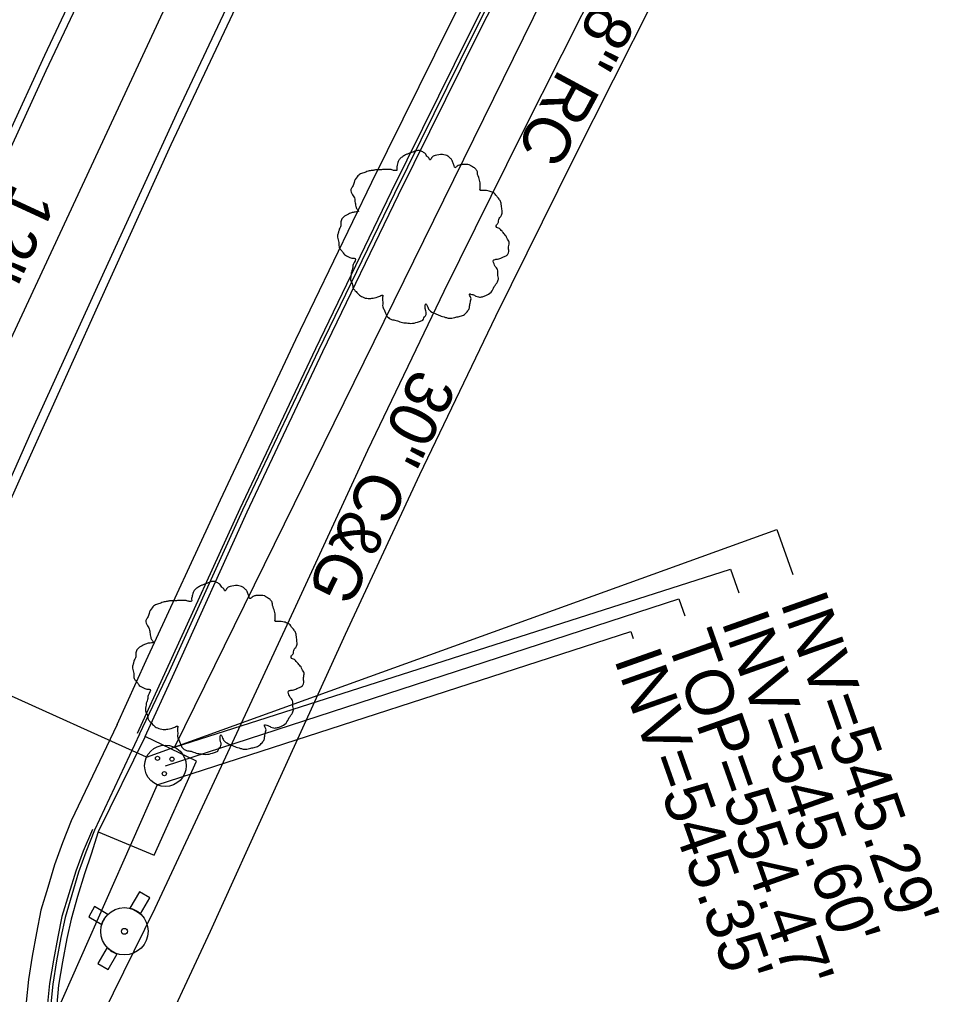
# Model space of a CAD drawing. Extents: x 2004847 to 2009016, y 1134161 to 1140101.
# Drawn here: x 2007798.5 to 2007876.3, y 1138827.3 to 1138909.7 of the extents above; entities that cross this region are included whole.
import ezdxf

# ---------------------------------------------------------------- set-up
doc = ezdxf.new("R2010")
doc.units = 0
for name, color, linetype in [('RD_EX_Conc', 7, 'Continuous'), ('RD_EX_Curb', 7, 'Continuous'), ('RD_EX_DR_Inlet', 7, 'Continuous'), ('RD_EX_DR_Inlet_txCode', 7, 'Continuous'), ('RD_EX_DR_Pipe', 7, 'Continuous'), ('RD_EX_DR_Pipe_txCode', 7, 'Continuous'), ('RD_EX_Pavement_Markings', 7, 'Continuous'), ('RD_EX_Road', 7, 'Continuous'), ('RD_EX_UT', 7, 'Continuous'), ('RD_EX_VEG', 7, 'Continuous'), ('RD_Sketch2', 7, 'Continuous'), ('RD_Sketch3', 7, 'Continuous')]:
    doc.layers.add(name, color=color, linetype=linetype)

msp = doc.modelspace()

# ---------------------------------------------------------------- linework, layer by layer
at = {"layer": 'RD_EX_Conc'}
for points in [[(2007801.479, 1138823.8), (2007804.711, 1138823.856), (2007810.003, 1138834.633), (2007815.421, 1138846.196), (2007821.708, 1138859.774), (2007827.972, 1138873.318), (2007834.423, 1138886.726), (2007841.034, 1138900.097), (2007847.737, 1138913.414), (2007854.38, 1138926.876), (2007860.038, 1138937.972)], [(2007805.451, 1138802.343), (2007806.089, 1138807.379), (2007806.476, 1138809.878), (2007809.597, 1138821.745), (2007814.688, 1138832.678), (2007819.886, 1138844.153), (2007826.094, 1138857.75), (2007832.362, 1138871.255), (2007838.788, 1138884.613), (2007845.382, 1138897.949), (2007852.066, 1138911.228), (2007858.678, 1138924.716), (2007864.473, 1138935.734)]]:
    msp.add_lwpolyline(points, dxfattribs=at)
at = {"layer": 'RD_EX_Curb'}
for points in [[(2007808.508, 1138849.406), (2007810.954, 1138854.763), (2007817.177, 1138868.374), (2007823.568, 1138881.894), (2007829.975, 1138895.151), (2007836.616, 1138908.596), (2007843.276, 1138921.823), (2007850.012, 1138935.148), (2007853.264, 1138941.398)], [(2007808.688, 1138849.328), (2007811.23, 1138854.639), (2007817.407, 1138868.27), (2007823.833, 1138881.774), (2007830.248, 1138895.022), (2007836.89, 1138908.467), (2007843.543, 1138921.694), (2007850.274, 1138935.021), (2007853.475, 1138941.292)], [(2007809.171, 1138849.12), (2007811.612, 1138854.467), (2007817.774, 1138868.105), (2007824.159, 1138881.627), (2007830.572, 1138894.87), (2007837.214, 1138908.315), (2007843.906, 1138921.518), (2007850.631, 1138934.847), (2007853.85, 1138941.104)], [(2007808.688, 1138849.328), (2007804.872, 1138841.208), (2007804.153, 1138839.344), (2007803.541, 1138837.665), (2007802.979, 1138835.747), (2007802.413, 1138833.83), (2007802.04, 1138832.145), (2007801.667, 1138830.182), (2007801.355, 1138828.209), (2007801.199, 1138826.552)], [(2007809.171, 1138849.12), (2007805.205, 1138841.076), (2007804.595, 1138839.169), (2007804.028, 1138837.518), (2007803.451, 1138835.605), (2007802.911, 1138833.68), (2007802.546, 1138832.049), (2007802.173, 1138830.086), (2007801.845, 1138828.116), (2007801.696, 1138826.521)], [(2007804.706, 1138841.274), (2007803.934, 1138839.43), (2007803.316, 1138837.733), (2007802.712, 1138835.828), (2007802.129, 1138833.916), (2007801.787, 1138832.193), (2007801.415, 1138830.23), (2007801.086, 1138828.26), (2007800.925, 1138826.569)]]:
    msp.add_lwpolyline(points, dxfattribs=at)
at = {"layer": 'RD_EX_DR_Inlet'}
msp.add_lwpolyline([(2007805.205, 1138841.076), (2007809.909, 1138839.094), (2007813.502, 1138847.03), (2007809.171, 1138849.12)], dxfattribs=at)
for centre, radius in [((2007810.868, 1138846.648), 1.75), ((2007810.203, 1138847.278), 0.175), ((2007811.428, 1138847.208), 0.175), ((2007810.781, 1138845.983), 0.175)]:
    msp.add_circle(centre, radius, dxfattribs=at)
at = {"layer": 'RD_EX_DR_Inlet_txCode'}
for points in [[(2007809.282, 1138847.365), (2007862.517, 1138866.59), (2007863.86, 1138862.789)], [(2007811.64, 1138848.217), (2007858.613, 1138863.259), (2007859.319, 1138861.26)], [(2007810.868, 1138846.648), (2007854.229, 1138860.734), (2007854.733, 1138859.306)], [(2007810.161, 1138845.051), (2007850.178, 1138858.002), (2007850.391, 1138857.401)]]:
    msp.add_lwpolyline(points, dxfattribs=at)
at = {"layer": 'RD_EX_DR_Pipe'}
for p, q in [((2007865.175, 1138957.059), (2007811.64, 1138848.217)), ((2007809.282, 1138847.365), (2007687.338, 1138902.492)), ((2007810.161, 1138845.051), (2007777.464, 1138771.161))]:
    msp.add_line(p, q, dxfattribs=at)
at = {"layer": 'RD_EX_Pavement_Markings'}
for points in [[(2007712.179, 1138682.468), (2007717.103, 1138696.637), (2007721.994, 1138710.817), (2007726.961, 1138724.971), (2007732.133, 1138739.051), (2007737.338, 1138753.119), (2007742.647, 1138767.148), (2007748.085, 1138781.128), (2007753.532, 1138795.104), (2007759.115, 1138809.026), (2007764.779, 1138822.915), (2007770.5, 1138836.782), (2007776.378, 1138850.582), (2007782.272, 1138864.375), (2007788.358, 1138878.085), (2007794.56, 1138891.743), (2007800.801, 1138905.383), (2007807.223, 1138918.939), (2007813.697, 1138932.47), (2007820.252, 1138945.962), (2007827.951, 1138961.311), (2007836.392, 1138978.233)], [(2007717.834, 1138662.051), (2007722.703, 1138676.239), (2007727.572, 1138690.427), (2007732.556, 1138704.575), (2007737.592, 1138718.704), (2007742.629, 1138732.833), (2007747.747, 1138746.933), (2007752.937, 1138761.006), (2007758.364, 1138774.99), (2007763.894, 1138788.933), (2007769.53, 1138802.834), (2007775.241, 1138816.705), (2007780.983, 1138830.562), (2007786.921, 1138844.337), (2007792.859, 1138858.111), (2007799.005, 1138871.795), (2007805.167, 1138885.47), (2007811.358, 1138899.133), (2007817.75, 1138912.703), (2007824.141, 1138926.273), (2007830.668, 1138939.779), (2007835.737, 1138950.177)], [(2007820.157, 1138947.398), (2007813.523, 1138933.73), (2007807.04, 1138920.204), (2007800.657, 1138906.629), (2007794.37, 1138893.011), (2007788.158, 1138879.357), (2007782.104, 1138865.633), (2007776.164, 1138851.859), (2007770.325, 1138838.043), (2007764.576, 1138824.188), (2007758.904, 1138810.302), (2007753.329, 1138796.376), (2007747.848, 1138782.413), (2007742.398, 1138768.439), (2007737.05, 1138754.424), (2007731.871, 1138740.347), (2007726.692, 1138726.269), (2007721.695, 1138712.126), (2007716.77, 1138697.957), (2007711.909, 1138683.767), (2007707.066, 1138669.57)], [(2007831.323, 1138942.803), (2007824.796, 1138929.124), (2007818.347, 1138915.581), (2007811.938, 1138902.02), (2007805.69, 1138888.383), (2007799.481, 1138874.728), (2007793.403, 1138861.015), (2007787.431, 1138847.255), (2007781.472, 1138833.489), (2007775.7, 1138819.644), (2007769.995, 1138805.771), (2007764.355, 1138791.872), (2007758.845, 1138777.921), (2007753.348, 1138763.964), (2007748.189, 1138749.879), (2007743.017, 1138735.799), (2007737.882, 1138721.706), (2007732.873, 1138707.567), (2007727.885, 1138693.42)]]:
    msp.add_lwpolyline(points, dxfattribs=at)
at = {"layer": 'RD_EX_Road'}
for points in [[(2007806.787, 1138850.147), (2007809.249, 1138855.528), (2007815.52, 1138869.121), (2007821.882, 1138882.659), (2007828.31, 1138895.935), (2007834.951, 1138909.38), (2007841.634, 1138922.616), (2007848.343, 1138935.962), (2007851.618, 1138942.222)], [(2007806.787, 1138850.147), (2007802.911, 1138841.983), (2007802.176, 1138840.125), (2007801.511, 1138838.277), (2007800.934, 1138836.364), (2007800.356, 1138834.451), (2007799.995, 1138832.533), (2007799.623, 1138830.57), (2007799.294, 1138828.6), (2007799.105, 1138826.681)]]:
    msp.add_lwpolyline(points, dxfattribs=at)
at = {"layer": 'RD_EX_UT'}
for p, q in [((2007707.314, 1138688.413), (2007862.827, 1139022.278)), ((2007808.677, 1138836.005), (2007807.871, 1138834.611)), ((2007809.543, 1138835.504), (2007808.677, 1138836.005)), ((2007808.756, 1138834.143), (2007809.543, 1138835.504)), ((2007804.892, 1138834.748), (2007804.391, 1138833.882)), ((2007806.014, 1138834.099), (2007804.892, 1138834.748)), ((2007804.391, 1138833.882), (2007805.494, 1138833.244)), ((2007805.952, 1138831.294), (2007805.173, 1138829.945)), ((2007806.038, 1138829.445), (2007806.799, 1138830.76)), ((2007805.173, 1138829.945), (2007806.038, 1138829.445))]:
    msp.add_line(p, q, dxfattribs=at)
for radius in [2, 0.25]:
    msp.add_circle((2007807.408, 1138832.665), radius, dxfattribs=at)
for start, end in [(134.20284, 163.17008), (47.6423, 76.61862), (223.29601, 252.27233)]:
    msp.add_arc((2007807.408, 1138832.665), 2, start, end, dxfattribs=at)
at = {"layer": 'RD_EX_VEG'}
for points in [[(2007832.482, 1138898.589), (2007832.182, 1138898.614), (2007831.857, 1138898.514), (2007831.607, 1138898.415), (2007831.382, 1138898.34), (2007831.158, 1138898.24), (2007830.858, 1138898.065), (2007830.633, 1138897.865), (2007830.508, 1138897.615), (2007830.458, 1138897.39), (2007830.408, 1138897.115), (2007830.408, 1138896.94), (2007830.283, 1138896.915), (2007830.133, 1138896.94), (2007829.883, 1138897.015), (2007829.633, 1138897.015), (2007829.383, 1138897.015), (2007829.033, 1138896.99), (2007828.684, 1138896.99), (2007828.409, 1138896.94), (2007828.084, 1138896.89), (2007827.709, 1138896.765), (2007827.359, 1138896.64), (2007827.059, 1138896.39), (2007826.809, 1138895.916), (2007826.684, 1138895.566), (2007826.535, 1138895.316), (2007826.684, 1138894.866), (2007826.859, 1138894.516), (2007826.884, 1138894.316), (2007826.959, 1138893.892), (2007827.059, 1138893.667), (2007827.184, 1138893.467), (2007827.109, 1138893.442), (2007826.734, 1138893.392), (2007826.435, 1138893.292), (2007826.01, 1138893.067), (2007825.785, 1138892.842), (2007825.685, 1138892.517), (2007825.66, 1138892.167), (2007825.56, 1138891.967), (2007825.485, 1138891.692), (2007825.46, 1138891.617), (2007825.41, 1138891.293), (2007825.51, 1138890.843), (2007825.535, 1138890.493), (2007825.66, 1138890.268), (2007825.81, 1138890.093), (2007825.985, 1138889.843), (2007826.385, 1138889.618), (2007826.709, 1138889.518), (2007826.909, 1138889.493), (2007826.734, 1138888.994), (2007826.684, 1138888.644), (2007826.56, 1138888.244), (2007826.56, 1138888.169), (2007826.51, 1138887.694), (2007826.659, 1138887.369), (2007826.734, 1138886.995), (2007826.909, 1138886.77), (2007827.184, 1138886.47), (2007827.509, 1138886.245), (2007828.009, 1138886.12), (2007828.409, 1138886.145), (2007828.984, 1138886.32), (2007829.233, 1138886.395), (2007829.208, 1138886.22), (2007829.233, 1138885.845), (2007829.233, 1138885.42), (2007829.383, 1138885.095), (2007829.483, 1138884.82), (2007829.633, 1138884.571), (2007829.958, 1138884.346), (2007830.358, 1138884.271), (2007830.783, 1138884.121), (2007831.233, 1138884.046), (2007831.732, 1138884.021), (2007832.332, 1138884.171), (2007832.607, 1138884.296), (2007832.707, 1138884.471), (2007832.907, 1138884.845), (2007832.857, 1138885.07), (2007832.882, 1138885.67), (2007832.982, 1138885.495), (2007833.157, 1138885.145), (2007833.656, 1138884.845), (2007834.056, 1138884.671), (2007834.531, 1138884.521), (2007834.831, 1138884.446), (2007835.306, 1138884.521), (2007835.681, 1138884.596), (2007836.055, 1138884.721), (2007836.355, 1138884.995), (2007836.53, 1138885.27), (2007836.58, 1138885.545), (2007836.655, 1138885.92), (2007836.705, 1138886.095)], [(2007836.705, 1138886.095), (2007836.63, 1138886.27), (2007836.58, 1138886.52), (2007836.655, 1138886.495), (2007836.83, 1138886.445), (2007837.105, 1138886.32), (2007837.33, 1138886.245), (2007837.655, 1138886.27), (2007837.93, 1138886.37), (2007838.379, 1138886.645), (2007838.654, 1138887.119), (2007838.929, 1138887.519), (2007839.004, 1138887.844), (2007838.954, 1138888.069), (2007838.929, 1138888.569), (2007838.729, 1138888.819), (2007838.679, 1138888.944), (2007838.579, 1138889.343), (2007838.654, 1138889.393), (2007838.929, 1138889.443), (2007839.304, 1138889.568), (2007839.579, 1138889.693), (2007839.804, 1138889.868), (2007839.879, 1138890.093), (2007839.854, 1138890.493), (2007839.904, 1138890.893), (2007839.829, 1138891.043), (2007839.729, 1138891.193), (2007839.654, 1138891.393), (2007839.504, 1138891.542), (2007839.404, 1138891.692), (2007839.304, 1138891.792), (2007839.179, 1138891.942), (2007839.004, 1138892.067), (2007838.854, 1138892.117), (2007838.804, 1138892.267), (2007838.954, 1138892.467), (2007839.004, 1138892.567), (2007839.029, 1138892.792), (2007839.254, 1138893.142), (2007839.304, 1138893.542), (2007839.254, 1138893.966), (2007839.204, 1138894.241), (2007839.054, 1138894.516), (2007838.854, 1138894.766), (2007838.729, 1138894.941), (2007838.554, 1138895.066), (2007838.229, 1138895.191), (2007837.98, 1138895.241), (2007837.63, 1138895.241), (2007837.43, 1138895.291), (2007837.455, 1138895.341), (2007837.455, 1138895.491), (2007837.455, 1138895.766), (2007837.38, 1138896.215), (2007837.23, 1138896.715), (2007837.23, 1138896.74), (2007837.13, 1138896.99), (2007836.905, 1138897.19), (2007836.73, 1138897.29), (2007836.53, 1138897.415), (2007836.28, 1138897.44), (2007835.98, 1138897.44), (2007835.706, 1138897.39), (2007835.506, 1138897.29), (2007835.331, 1138897.165), (2007835.256, 1138897.315), (2007835.156, 1138897.615), (2007835.106, 1138897.765), (2007834.956, 1138897.94), (2007834.731, 1138898.14), (2007834.281, 1138898.265), (2007833.656, 1138898.19), (2007833.357, 1138897.99), (2007833.207, 1138897.815), (2007833.157, 1138897.94), (2007832.957, 1138898.14), (2007832.857, 1138898.315), (2007832.682, 1138898.44), (2007832.532, 1138898.539), (2007832.432, 1138898.589)], [(2007815.163, 1138862.187), (2007814.863, 1138862.212), (2007814.538, 1138862.112), (2007814.288, 1138862.012), (2007814.063, 1138861.937), (2007813.838, 1138861.837), (2007813.539, 1138861.662), (2007813.314, 1138861.462), (2007813.189, 1138861.212), (2007813.139, 1138860.987), (2007813.089, 1138860.712), (2007813.089, 1138860.537), (2007812.964, 1138860.512), (2007812.814, 1138860.537), (2007812.564, 1138860.612), (2007812.314, 1138860.612), (2007812.064, 1138860.612), (2007811.714, 1138860.587), (2007811.364, 1138860.587), (2007811.09, 1138860.537), (2007810.765, 1138860.487), (2007810.39, 1138860.362), (2007810.04, 1138860.237), (2007809.74, 1138859.988), (2007809.49, 1138859.513), (2007809.365, 1138859.163), (2007809.215, 1138858.913), (2007809.365, 1138858.463), (2007809.54, 1138858.113), (2007809.565, 1138857.913), (2007809.64, 1138857.489), (2007809.74, 1138857.264), (2007809.865, 1138857.064), (2007809.79, 1138857.039), (2007809.415, 1138856.989), (2007809.115, 1138856.889), (2007808.691, 1138856.664), (2007808.466, 1138856.439), (2007808.366, 1138856.114), (2007808.341, 1138855.764), (2007808.241, 1138855.565), (2007808.166, 1138855.29), (2007808.141, 1138855.215), (2007808.091, 1138854.89), (2007808.191, 1138854.44), (2007808.216, 1138854.09), (2007808.341, 1138853.865), (2007808.491, 1138853.69), (2007808.666, 1138853.44), (2007809.065, 1138853.216), (2007809.39, 1138853.116), (2007809.59, 1138853.091), (2007809.415, 1138852.591), (2007809.365, 1138852.241), (2007809.24, 1138851.841), (2007809.24, 1138851.766), (2007809.19, 1138851.291), (2007809.34, 1138850.966), (2007809.415, 1138850.592), (2007809.59, 1138850.367), (2007809.865, 1138850.067), (2007810.19, 1138849.842), (2007810.69, 1138849.717), (2007811.09, 1138849.742), (2007811.664, 1138849.917), (2007811.914, 1138849.992), (2007811.889, 1138849.817), (2007811.914, 1138849.442), (2007811.914, 1138849.017), (2007812.064, 1138848.693), (2007812.164, 1138848.418), (2007812.314, 1138848.168), (2007812.639, 1138847.943), (2007813.039, 1138847.868), (2007813.464, 1138847.718), (2007813.913, 1138847.643), (2007814.413, 1138847.618), (2007815.013, 1138847.768), (2007815.288, 1138847.893), (2007815.388, 1138848.068), (2007815.588, 1138848.443), (2007815.538, 1138848.668), (2007815.563, 1138849.267), (2007815.663, 1138849.092), (2007815.838, 1138848.742), (2007816.337, 1138848.443), (2007816.737, 1138848.268), (2007817.212, 1138848.118), (2007817.512, 1138848.043), (2007817.987, 1138848.118), (2007818.361, 1138848.193), (2007818.736, 1138848.318), (2007819.036, 1138848.593), (2007819.211, 1138848.867), (2007819.261, 1138849.142), (2007819.336, 1138849.517), (2007819.386, 1138849.692)], [(2007819.386, 1138849.692), (2007819.311, 1138849.867), (2007819.261, 1138850.117), (2007819.336, 1138850.092), (2007819.511, 1138850.042), (2007819.786, 1138849.917), (2007820.011, 1138849.842), (2007820.336, 1138849.867), (2007820.61, 1138849.967), (2007821.06, 1138850.242), (2007821.335, 1138850.717), (2007821.61, 1138851.116), (2007821.685, 1138851.441), (2007821.635, 1138851.666), (2007821.61, 1138852.166), (2007821.41, 1138852.416), (2007821.36, 1138852.541), (2007821.26, 1138852.941), (2007821.335, 1138852.991), (2007821.61, 1138853.041), (2007821.985, 1138853.166), (2007822.26, 1138853.29), (2007822.485, 1138853.465), (2007822.56, 1138853.69), (2007822.535, 1138854.09), (2007822.585, 1138854.49), (2007822.51, 1138854.64), (2007822.41, 1138854.79), (2007822.335, 1138854.99), (2007822.185, 1138855.14), (2007822.085, 1138855.29), (2007821.985, 1138855.39), (2007821.86, 1138855.54), (2007821.685, 1138855.664), (2007821.535, 1138855.714), (2007821.485, 1138855.864), (2007821.635, 1138856.064), (2007821.685, 1138856.164), (2007821.71, 1138856.389), (2007821.935, 1138856.739), (2007821.985, 1138857.139), (2007821.935, 1138857.564), (2007821.885, 1138857.839), (2007821.735, 1138858.113), (2007821.535, 1138858.363), (2007821.41, 1138858.538), (2007821.235, 1138858.663), (2007820.91, 1138858.788), (2007820.66, 1138858.838), (2007820.311, 1138858.838), (2007820.111, 1138858.888), (2007820.136, 1138858.938), (2007820.136, 1138859.088), (2007820.136, 1138859.363), (2007820.061, 1138859.813), (2007819.911, 1138860.312), (2007819.911, 1138860.337), (2007819.811, 1138860.587), (2007819.586, 1138860.787), (2007819.411, 1138860.887), (2007819.211, 1138861.012), (2007818.961, 1138861.037), (2007818.661, 1138861.037), (2007818.386, 1138860.987), (2007818.186, 1138860.887), (2007818.012, 1138860.762), (2007817.937, 1138860.912), (2007817.837, 1138861.212), (2007817.787, 1138861.362), (2007817.637, 1138861.537), (2007817.412, 1138861.737), (2007816.962, 1138861.862), (2007816.337, 1138861.787), (2007816.037, 1138861.587), (2007815.887, 1138861.412), (2007815.838, 1138861.537), (2007815.638, 1138861.737), (2007815.538, 1138861.912), (2007815.363, 1138862.037), (2007815.213, 1138862.137), (2007815.113, 1138862.187)]]:
    msp.add_spline(points, degree=3, dxfattribs=at)

# ---------------------------------------------------------------- texts
at = {"layer": 'RD_EX_DR_Inlet_txCode'}
for s, p in [("INV=545.29'", (2007862.779, 1138860.442)), ("INV=545.60'", (2007857.799, 1138858.838)), ("TOP=554.47'", (2007853.19, 1138857.219)), ("INV=545.35'", (2007848.734, 1138855.673))]:
    msp.add_text(s, height=4.00001, rotation=289.44941, dxfattribs=at).set_placement(p)
at = {"layer": 'RD_EX_DR_Pipe_txCode'}
msp.add_text('18" RC', height=4, rotation=241.62788, dxfattribs=at).set_placement((2007848.589, 1138913.831))
at = {"layer": 'RD_Sketch2'}
msp.add_text('12" DI', height=4, rotation=245.18246, dxfattribs=at).set_placement((2007798.091, 1138895.973))
at = {"layer": 'RD_Sketch3'}
msp.add_text('30" C&G', height=4, rotation=243.95851, dxfattribs=at).set_placement((2007831.962, 1138880.371))

doc.saveas('drawing.dxf')
